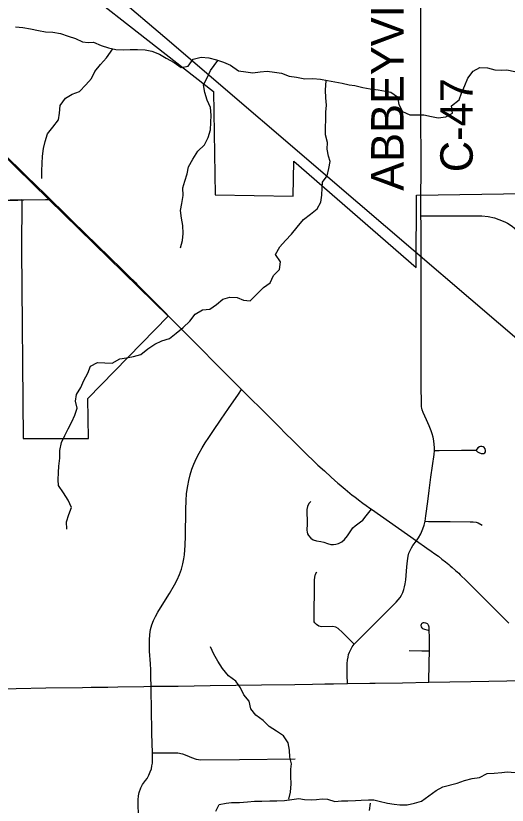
# Model space of a CAD drawing. Extents: x 0 to 34, y 0 to 22.
# Drawn here: x 3.593 to 4.023, y 15.73 to 16.422 of the extents above; entities that cross this region are included whole.
import ezdxf

# ---------------------------------------------------------------- set-up
doc = ezdxf.new("R2010")
doc.units = 0
for name, color, linetype in [('GM_X_City_Street', 7, 'Continuous'), ('GM_X_Corporation', 7, 'Continuous'), ('GM_X_County_Road', 7, 'Continuous'), ('GM_X_County_Road_Text', 7, 'Continuous'), ('GM_X_Minor_River', 7, 'Continuous'), ('GM_X_Rail_Line', 7, 'Continuous'), ('GM_X_State_Route', 7, 'Continuous'), ('GM_X_Township_Road', 7, 'Continuous')]:
    doc.layers.add(name, color=color, linetype=linetype)

msp = doc.modelspace()

# ---------------------------------------------------------------- linework, layer by layer
at = {"layer": 'GM_X_City_Street'}
for points in [[(3.94767, 16.24642), (3.97596, 16.24664), (3.99152, 16.24651), (3.99837, 16.24654), (4.00105, 16.24642), (4.00663, 16.24588), (4.01201, 16.24474), (4.01592, 16.24345), (4.02107, 16.24137), (4.02347, 16.24009), (4.02761, 16.23743), (4.03167, 16.23404), (4.0353, 16.23069), (4.04139, 16.22438), (4.05223, 16.2133), (4.05764, 16.20839)], [(3.70026, 15.71787), (3.69992, 15.73479), (3.70017, 15.7383), (3.70081, 15.74119), (3.70224, 15.74528), (3.70377, 15.74804), (3.70635, 15.7516), (3.70773, 15.75349), (3.7094, 15.75641), (3.71062, 15.75921), (3.71158, 15.7619), (3.71209, 15.76446), (3.71245, 15.76689), (3.71256, 15.77151), (3.7124, 15.77575), (3.71205, 15.79285), (3.71169, 15.81554), (3.7114, 15.82909), (3.71126, 15.83424), (3.71111, 15.84213), (3.71095, 15.84851), (3.71068, 15.85384), (3.71003, 15.86509), (3.70986, 15.86964), (3.70981, 15.87475), (3.71018, 15.87966), (3.71089, 15.88402), (3.71187, 15.8881), (3.71334, 15.89181), (3.71503, 15.8954), (3.71715, 15.89922), (3.7209, 15.90529), (3.72739, 15.91561), (3.73191, 15.92313), (3.7342, 15.92759), (3.73622, 15.93217), (3.7378, 15.93674), (3.73905, 15.94153), (3.73992, 15.94578), (3.74057, 15.94943), (3.74123, 15.95798), (3.74139, 15.96583), (3.74151, 15.974), (3.7416, 15.98064), (3.74183, 15.98914), (3.74205, 15.99714), (3.74237, 16.00281), (3.74281, 16.00657), (3.74335, 16.00989), (3.74428, 16.01446), (3.74548, 16.01953), (3.74706, 16.02443), (3.7486, 16.02893), (3.75098, 16.03407), (3.75337, 16.03859), (3.75604, 16.04322), (3.75871, 16.04752), (3.76176, 16.05226), (3.76547, 16.0576), (3.77271, 16.06828), (3.77897, 16.07764), (3.78774, 16.09028), (3.79057, 16.09435)], [(3.95946, 16.04098), (3.96354, 16.04094), (3.98326, 16.04114), (3.99322, 16.04106), (3.99576, 16.04104), (3.99718, 16.03969), (3.99843, 16.03898), (4.00028, 16.03814), (4.00147, 16.03811), (4.00267, 16.03838), (4.0035, 16.03891), (4.00403, 16.03985), (4.00425, 16.04098), (4.00389, 16.04244), (4.00314, 16.04346), (4.00213, 16.04411), (4.00102, 16.0445), (3.99991, 16.04447), (3.9989, 16.04401), (3.99749, 16.04317), (3.99599, 16.04129)], [(3.85131, 15.99625), (3.8494, 15.99436), (3.84836, 15.99181), (3.84783, 15.98912), (3.84791, 15.97655), (3.84776, 15.97091), (3.84791, 15.96923), (3.84831, 15.96789), (3.8492, 15.9664), (3.85122, 15.96409), (3.85327, 15.96267), (3.85629, 15.96183), (3.86006, 15.96107), (3.86257, 15.96039), (3.86572, 15.95927), (3.86872, 15.95863), (3.87112, 15.95854), (3.8731, 15.95876), (3.8754, 15.95945), (3.87838, 15.96092), (3.8808, 15.96287), (3.88338, 15.96605), (3.88811, 15.97316), (3.89006, 15.97493), (3.89246, 15.97646), (3.89481, 15.97822), (3.89661, 15.97975), (3.8997, 15.98355), (3.90426, 15.98934)], [(3.95126, 15.97892), (3.95428, 15.97872), (3.97329, 15.97862), (3.99084, 15.97843), (3.99331, 15.9783), (3.99591, 15.97797), (3.99777, 15.97739), (4.00122, 15.9755)], [(3.88332, 15.83665), (3.88315, 15.84409), (3.88302, 15.85126), (3.88306, 15.85413), (3.88335, 15.85718), (3.8838, 15.85977), (3.88431, 15.86194), (3.88509, 15.86416), (3.88611, 15.86643), (3.88753, 15.86875), (3.88928, 15.87122), (3.8911, 15.87328), (3.89898, 15.88116), (3.90916, 15.89133), (3.91857, 15.90074), (3.92583, 15.9079), (3.92782, 15.91012), (3.92935, 15.91207), (3.93064, 15.91401), (3.9318, 15.91632), (3.93268, 15.91891), (3.93337, 15.92126), (3.9339, 15.92405), (3.93427, 15.92747), (3.93526, 15.93902), (3.93582, 15.9442), (3.93642, 15.94827), (3.93712, 15.95081), (3.93809, 15.95331), (3.93933, 15.95567), (3.94054, 15.95766), (3.94384, 15.96161)], [(3.88928, 15.87122), (3.88492, 15.87527), (3.87884, 15.88121), (3.87511, 15.88495), (3.8732, 15.88592), (3.87059, 15.88653), (3.86065, 15.88644), (3.85822, 15.88681), (3.85617, 15.8883), (3.85482, 15.88984), (3.85417, 15.89073), (3.85429, 15.9273), (3.85468, 15.92991), (3.85538, 15.93234), (3.85631, 15.93458)], [(3.95446, 15.83777), (3.95482, 15.85434), (3.95498, 15.86524), (3.95507, 15.87786), (3.95494, 15.88256), (3.95488, 15.88501), (3.95478, 15.88612), (3.95462, 15.88701), (3.95434, 15.88779), (3.95409, 15.88819), (3.95375, 15.88862), (3.95336, 15.88896), (3.95273, 15.88934), (3.95196, 15.88965), (3.95058, 15.88987), (3.94955, 15.88985), (3.94889, 15.8896), (3.94864, 15.88945), (3.94818, 15.88903), (3.94781, 15.88842), (3.94766, 15.88749), (3.94788, 15.88628), (3.94832, 15.88545), (3.94899, 15.88491), (3.9498, 15.88444), (3.95075, 15.88413), (3.95473, 15.88299)], [(3.93726, 15.86554), (3.94851, 15.86537), (3.95498, 15.86524)], [(3.7124, 15.77575), (3.71861, 15.77579), (3.73095, 15.77598), (3.73477, 15.77591), (3.73867, 15.77501), (3.74272, 15.77351), (3.74661, 15.77178), (3.75074, 15.77036), (3.75494, 15.76968), (3.78859, 15.77006), (3.83747, 15.77073)]]:
    msp.add_lwpolyline(points, dxfattribs=at)
at = {"layer": 'GM_X_Corporation'}
for points in [[(3.31012, 15.63726), (3.31091, 15.7823), (3.3985, 15.7823), (3.39813, 15.82953), (3.42855, 15.82952), (3.42881, 15.79556), (3.4795, 15.79556), (3.47821, 15.83032), (3.47821, 15.84082), (3.47821, 15.88209), (3.47736, 16.05173), (3.50637, 16.05092), (3.50487, 16.2166), (3.50566, 16.25819), (3.59805, 16.26081), (3.59781, 16.21664), (3.59931, 16.05125), (3.65648, 16.05132), (3.65594, 16.08637), (3.72639, 16.15876), (3.62166, 16.26081), (3.57833, 16.30333), (3.57462, 16.49014)], [(3.59337, 16.4909), (3.76591, 16.35565), (3.76756, 16.26502), (3.83582, 16.2638), (3.83637, 16.29459), (3.94359, 16.20131), (3.94361, 16.26462), (4.11505, 16.26726)]]:
    msp.add_lwpolyline(points, dxfattribs=at)
at = {"layer": 'GM_X_County_Road'}
for points in [[(3.94767, 16.26504), (3.94778, 16.28402), (3.94774, 16.29994), (3.94766, 16.32811), (3.94761, 16.34559), (3.94766, 16.39856), (3.94761, 16.44337), (3.94766, 16.46956), (3.94744, 16.6035), (3.94737, 16.63095), (3.9476, 16.65405), (3.94803, 16.69747)], [(3.94774, 16.20419), (3.94779, 16.21889), (3.94774, 16.23027), (3.94769, 16.23938), (3.94767, 16.24642), (3.94767, 16.26504)], [(3.94771, 16.17861), (3.94778, 16.19272), (3.94774, 16.20419)], [(3.9482, 16.07903), (3.948, 16.08044), (3.94806, 16.08205), (3.94783, 16.09758), (3.9477, 16.11644), (3.94774, 16.1355), (3.94775, 16.14737), (3.9477, 16.15866), (3.9477, 16.17812), (3.94771, 16.17861)], [(3.95658, 16.05825), (3.95487, 16.06257), (3.95251, 16.0678), (3.9496, 16.07413), (3.94877, 16.07649), (3.9484, 16.07797), (3.9482, 16.07903)], [(3.95946, 16.04098), (3.95949, 16.04357), (3.95931, 16.0462), (3.95889, 16.04948), (3.95829, 16.05263), (3.95755, 16.0555), (3.95658, 16.05825)], [(3.94384, 15.96161), (3.94553, 15.96422), (3.94742, 15.96769), (3.94941, 15.97213), (3.95048, 15.97532), (3.95126, 15.97892), (3.95196, 15.98355), (3.95358, 15.99631), (3.95482, 16.00584), (3.95629, 16.01742), (3.95908, 16.03723), (3.95946, 16.04098)], [(3.66327, 15.83337), (3.67332, 15.83353), (3.68204, 15.83366), (3.70498, 15.83411), (3.71126, 15.83424), (3.73496, 15.83443), (3.76303, 15.83484), (3.80791, 15.83547), (3.8373, 15.83589), (3.85259, 15.83615), (3.86345, 15.83631), (3.87096, 15.83646), (3.88332, 15.83665), (3.90289, 15.83703), (3.90764, 15.83708), (3.93157, 15.83735), (3.95446, 15.83777), (3.99146, 15.8385), (4.02297, 15.83903), (4.04733, 15.83952), (4.06637, 15.83988), (4.07411, 15.84038)], [(3.57335, 15.83197), (3.59312, 15.83229), (3.61922, 15.83278), (3.65112, 15.8332), (3.65874, 15.83329), (3.66327, 15.83337)]]:
    msp.add_lwpolyline(points, dxfattribs=at)
at = {"layer": 'GM_X_Minor_River'}
for points in [[(3.5925, 16.41227), (3.59896, 16.41153), (3.6058, 16.41042), (3.61264, 16.40911), (3.61873, 16.4078), (3.62538, 16.40745), (3.63184, 16.40652), (3.63869, 16.40407), (3.64515, 16.402), (3.65125, 16.39917), (3.65619, 16.39862), (3.66094, 16.39864), (3.6676, 16.396), (3.67406, 16.39374), (3.68034, 16.39243), (3.6868, 16.39208), (3.69287, 16.39229), (3.69952, 16.39231), (3.70617, 16.39215), (3.71206, 16.39084), (3.71853, 16.3882), (3.72463, 16.3848), (3.73148, 16.38102), (3.73758, 16.37667), (3.74365, 16.37764), (3.74818, 16.38393), (3.7552, 16.38567), (3.76185, 16.38493), (3.76851, 16.38325), (3.77478, 16.38137), (3.78088, 16.37854), (3.78774, 16.37362), (3.79439, 16.37269), (3.80047, 16.37195), (3.80673, 16.37273), (3.813, 16.37333), (3.81927, 16.37259), (3.82554, 16.37147), (3.8322, 16.36902), (3.83866, 16.3681), (3.84608, 16.3666), (3.85291, 16.36682), (3.85975, 16.36627), (3.86584, 16.36515), (3.87211, 16.36403), (3.87876, 16.36292), (3.88466, 16.36142), (3.88979, 16.36068), (3.89663, 16.35918), (3.90329, 16.35787), (3.91013, 16.35714), (3.91659, 16.35583), (3.92135, 16.35489), (3.92706, 16.35092), (3.92823, 16.34408), (3.93149, 16.338), (3.93777, 16.33517), (3.94423, 16.3352), (3.95012, 16.33503), (3.95677, 16.33353), (3.96266, 16.3326), (3.96931, 16.3332), (3.97537, 16.33645), (3.97439, 16.34292), (3.98101, 16.34827), (3.98326, 16.35417), (3.98608, 16.36084), (3.98871, 16.36732), (3.99343, 16.37342), (3.99911, 16.37667), (4.00595, 16.37632), (4.01223, 16.37463), (4.01812, 16.37427), (4.02287, 16.37467)], [(3.61572, 16.2794), (3.6155, 16.28587), (3.6162, 16.29881), (3.61712, 16.30566), (3.61842, 16.31175), (3.62048, 16.31841), (3.6252, 16.32433), (3.63011, 16.33062), (3.63122, 16.33652), (3.63176, 16.34337), (3.63629, 16.34966), (3.64216, 16.35311), (3.6486, 16.35561), (3.65427, 16.36152), (3.659, 16.36687), (3.66201, 16.37315), (3.66691, 16.37926), (3.67221, 16.38498), (3.6778, 16.39299)], [(3.73719, 16.21841), (3.73867, 16.22488), (3.7394, 16.23116), (3.73899, 16.23801), (3.73801, 16.24447), (3.73703, 16.25113), (3.73833, 16.25741), (3.73944, 16.26426), (3.73903, 16.27111), (3.74071, 16.27701), (3.74296, 16.28329), (3.74407, 16.28938), (3.74783, 16.29625), (3.75236, 16.30311), (3.75803, 16.30884), (3.76142, 16.31513), (3.76329, 16.32198), (3.76399, 16.33492), (3.7632, 16.34138), (3.76032, 16.34784), (3.75839, 16.35468), (3.75721, 16.36152), (3.76042, 16.36762), (3.76323, 16.37391), (3.76979, 16.38279)], [(4.02287, 16.37467), (4.02971, 16.37298)], [(3.63749, 15.97192), (3.63727, 15.97838), (3.63914, 15.98486), (3.64158, 15.99095), (3.6387, 15.99722), (3.63449, 16.00386), (3.63029, 16.01031), (3.62988, 16.01507), (3.63023, 16.02153), (3.63058, 16.02724), (3.6315, 16.03409), (3.63128, 16.04094), (3.63296, 16.04779), (3.63578, 16.05408), (3.63879, 16.0598), (3.64199, 16.0659), (3.64462, 16.07199), (3.64668, 16.07809), (3.64513, 16.08417), (3.64605, 16.08988), (3.64964, 16.09598), (3.65245, 16.10226), (3.65603, 16.10874), (3.65828, 16.11465), (3.66435, 16.1179), (3.6708, 16.11774), (3.67726, 16.11738), (3.68389, 16.12121), (3.68978, 16.12199), (3.69604, 16.12335), (3.7023, 16.12508), (3.70835, 16.12986), (3.7146, 16.13407), (3.72085, 16.13713), (3.72749, 16.13906), (3.73336, 16.14384), (3.73941, 16.14861), (3.74509, 16.15415), (3.74999, 16.16025), (3.75643, 16.16408), (3.7627, 16.16487), (3.76857, 16.16888), (3.77424, 16.17347), (3.78012, 16.1752), (3.78658, 16.17503), (3.79229, 16.17277), (3.79799, 16.17203), (3.80385, 16.17795), (3.80971, 16.18368), (3.81558, 16.18789), (3.8184, 16.19436), (3.82388, 16.19952), (3.82461, 16.20637), (3.82021, 16.21263), (3.82398, 16.21949), (3.82889, 16.22483), (3.83437, 16.23056), (3.83909, 16.23666), (3.84476, 16.24334), (3.85081, 16.24793), (3.85687, 16.25271), (3.85988, 16.25842), (3.8608, 16.2647), (3.86115, 16.27117), (3.86151, 16.27593), (3.86547, 16.28165), (3.86696, 16.28812), (3.86807, 16.29421), (3.86672, 16.29896), (3.86536, 16.30505), (3.8659, 16.31094), (3.86416, 16.31759), (3.86413, 16.32387), (3.86429, 16.33091), (3.86445, 16.33757), (3.86499, 16.34366), (3.8642, 16.35012), (3.86417, 16.35659), (3.86453, 16.3653)], [(3.83195, 15.73525), (3.83344, 15.74153), (3.83398, 15.74857), (3.83357, 15.75504), (3.83373, 15.76151), (3.83428, 15.76626), (3.83292, 15.77196), (3.83251, 15.77824), (3.83134, 15.7847), (3.82713, 15.79077), (3.82123, 15.79475), (3.81475, 15.7991), (3.80941, 15.80421), (3.80312, 15.80875), (3.79872, 15.81444), (3.79717, 15.8211), (3.79259, 15.82679), (3.78971, 15.83286), (3.7855, 15.83855), (3.77921, 15.84348), (3.77387, 15.84992), (3.76985, 15.85618), (3.76621, 15.86245), (3.76333, 15.86891)], [(3.768, 15.72474), (3.77101, 15.73046), (3.77708, 15.73182), (3.78183, 15.7324), (3.78885, 15.73224), (3.79569, 15.73284), (3.80195, 15.73362), (3.80841, 15.73364), (3.81525, 15.73386), (3.82132, 15.73388), (3.82816, 15.7341), (3.83442, 15.73507), (3.84069, 15.73585), (3.84563, 15.73511), (3.85152, 15.73475), (3.85626, 15.73496), (3.86101, 15.73555), (3.86576, 15.73518), (3.87223, 15.73312), (3.87792, 15.73371), (3.88362, 15.73373), (3.89046, 15.73413), (3.89539, 15.73453), (3.90166, 15.73475), (3.90641, 15.73457), (3.91116, 15.73345), (3.9182, 15.73176), (3.92428, 15.73102), (3.92903, 15.73028), (3.93549, 15.7303), (3.94194, 15.73166), (3.94801, 15.73358), (3.95463, 15.73817), (3.96088, 15.74276), (3.96675, 15.74621), (3.97927, 15.74929), (3.98572, 15.7516), (3.99255, 15.75334), (3.99881, 15.75431), (4.00563, 15.75776), (4.01171, 15.75816), (4.01835, 15.75857), (4.0231, 15.75916), (4.03013, 15.75861)], [(3.90265, 15.72543), (3.90338, 15.7319)]]:
    msp.add_lwpolyline(points, dxfattribs=at)
at = {"layer": 'GM_X_Rail_Line'}
msp.add_lwpolyline([(4.09477, 16.08516), (4.03987, 16.13182), (3.89227, 16.25797), (3.72331, 16.40276), (3.68279, 16.43758), (3.65598, 16.46005), (3.64908, 16.46516), (3.64049, 16.47094), (3.63155, 16.47631), (3.61517, 16.4846), (3.55809, 16.51291), (3.51008, 16.537), (3.33142, 16.62578), (3.27149, 16.65531), (3.16713, 16.70766), (3.12738, 16.72707), (3.07193, 16.75492)], dxfattribs=at)
at = {"layer": 'GM_X_State_Route'}
msp.add_line((3.90426, 15.98934), (3.94384, 15.96161), dxfattribs=at)
for points in [[(3.57874, 16.30444), (3.58083, 16.30234), (3.60226, 16.2814), (3.61876, 16.26528), (3.62036, 16.26371), (3.62317, 16.26096)], [(3.62317, 16.26096), (3.63523, 16.24916), (3.64087, 16.24364), (3.6423, 16.24223), (3.64255, 16.24199), (3.68599, 16.1995), (3.68883, 16.19669), (3.69158, 16.19401), (3.69788, 16.18784), (3.69889, 16.18665), (3.70848, 16.17705), (3.71799, 16.16749)], [(3.71799, 16.16749), (3.72221, 16.16324), (3.72872, 16.15669)], [(3.72872, 16.15669), (3.75503, 16.13006), (3.7671, 16.11784), (3.78268, 16.10221), (3.79057, 16.09435)], [(3.79057, 16.09435), (3.81527, 16.06978), (3.81809, 16.06694), (3.82483, 16.06019), (3.82764, 16.05734), (3.83684, 16.04814), (3.83692, 16.04806), (3.84602, 16.03899), (3.85528, 16.03007), (3.85741, 16.02812), (3.86306, 16.02291), (3.86891, 16.01751), (3.86898, 16.01745), (3.87499, 16.01223), (3.87602, 16.01133), (3.88122, 16.00698), (3.88739, 16.00182), (3.88973, 16.00014), (3.89308, 15.99774), (3.89676, 15.99484), (3.89978, 15.99255), (3.90284, 15.99032), (3.90426, 15.98934)], [(3.94384, 15.96161), (3.95273, 15.95526), (3.95656, 15.95265), (3.95973, 15.95041), (3.96286, 15.94812), (3.96594, 15.94577), (3.96899, 15.94336), (3.97199, 15.94091), (3.97317, 15.93991), (3.97495, 15.9384), (3.97787, 15.93584), (3.98074, 15.93323), (3.98201, 15.93203), (3.98356, 15.93057), (3.98617, 15.92802), (3.98634, 15.92786), (3.98875, 15.92542), (3.98907, 15.9251), (3.99538, 15.91879), (4.01314, 15.90101), (4.01729, 15.89686), (4.02471, 15.88947)]]:
    msp.add_lwpolyline(points, dxfattribs=at)
at = {"layer": 'GM_X_Township_Road'}
for points in [[(3.59992, 16.26052), (3.6188, 16.26091), (3.62317, 16.26096)], [(3.50625, 16.25886), (3.50665, 16.25887), (3.50923, 16.25892), (3.5187, 16.25908), (3.52825, 16.25926), (3.53763, 16.25942), (3.54709, 16.25959), (3.57936, 16.26016), (3.59465, 16.26043), (3.59852, 16.26049), (3.59992, 16.26052)]]:
    msp.add_lwpolyline(points, dxfattribs=at)

# ---------------------------------------------------------------- texts
at = {"layer": 'GM_X_County_Road_Text'}
for s, p in [('ABBEYVILLE', (3.93244, 16.26854)), ('C-47', (3.99298, 16.28479))]:
    msp.add_text(s, height=0.028409, rotation=90, dxfattribs=at).set_placement(p)

doc.saveas('drawing.dxf')
